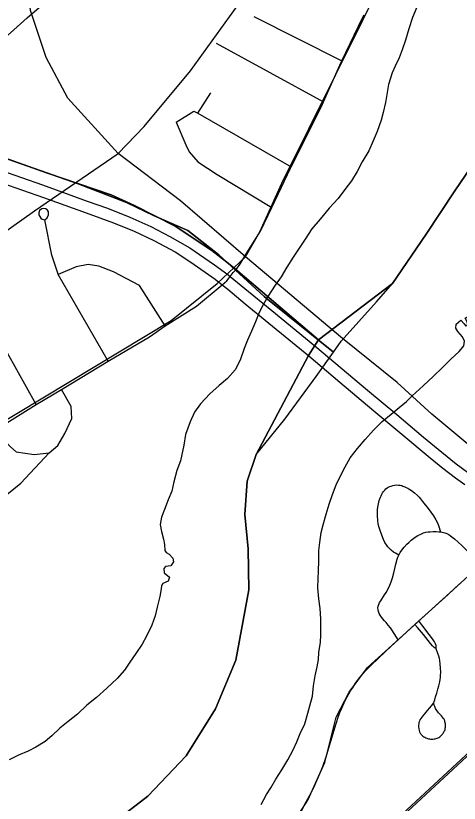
# Model space of a CAD drawing. Extents: x 0 to 34, y 0 to 22.
# Drawn here: x 4.053 to 4.642, y 18.383 to 19.432 of the extents above; entities that cross this region are included whole.
import ezdxf

# ---------------------------------------------------------------- set-up
doc = ezdxf.new("R2010")
doc.units = 0
for name, color, linetype in [('GM_X_City_Street', 7, 'Continuous'), ('GM_X_Corporation', 7, 'Continuous'), ('GM_X_County_Road', 7, 'Continuous'), ('GM_X_Interstate_Route', 7, 'Continuous'), ('GM_X_Major_River', 7, 'Continuous'), ('GM_X_Rail_Line', 7, 'Continuous'), ('GM_X_State_Route', 7, 'Continuous'), ('GM_X_Township_Road', 7, 'Continuous')]:
    doc.layers.add(name, color=color, linetype=linetype)

msp = doc.modelspace()

# ---------------------------------------------------------------- linework, layer by layer
at = {"layer": 'GM_X_City_Street'}
for p, q in [((4.3694, 19.4307), (4.4864, 19.3717)), ((4.319, 19.3951), (4.462, 19.3171)), ((4.2946, 19.3019), (4.3119, 19.329)), ((4.0798, 18.9139), (3.9968, 19.0624))]:
    msp.add_line(p, q, dxfattribs=at)
for points in [[(4.2658, 19.2898), (4.2896, 19.3048), (4.2946, 19.3019), (4.4191, 19.2304)], [(4.2658, 19.2898), (4.2786, 19.2599), (4.2833, 19.2503), (4.2947, 19.2371), (4.3207, 19.2202), (4.3932, 19.1763)], [(4.1756, 18.9719), (4.1091, 19.0871), (4.1088, 19.0877), (4.1006, 19.1129), (4.0912, 19.1601), (4.0946, 19.1628), (4.0963, 19.1665), (4.0961, 19.1707), (4.0948, 19.173), (4.0927, 19.1745), (4.0897, 19.1752), (4.0871, 19.1745), (4.0843, 19.1723), (4.0831, 19.1691), (4.0832, 19.1667), (4.0858, 19.1621), (4.0877, 19.1608), (4.0909, 19.1601)], [(4.2513, 19.019), (4.2174, 19.0725), (4.1826, 19.0906), (4.163, 19.0982), (4.1491, 19.1007), (4.1328, 19.0975), (4.1091, 19.0871)], [(4.0245, 18.88), (4.0456, 18.8579), (4.0533, 18.8512), (4.0771, 18.8477), (4.097, 18.8499), (4.1087, 18.8597), (4.118, 18.8755), (4.1271, 18.8954), (4.1263, 18.9114), (4.1134, 18.9342)], [(3.9803, 18.6863), (3.9816, 18.7159), (3.9814, 18.7257), (3.9831, 18.7378), (3.9887, 18.7525), (4.0593, 18.8094), (4.097, 18.8499)]]:
    msp.add_lwpolyline(points, dxfattribs=at)
at = {"layer": 'GM_X_Corporation'}
for points in [[(3.9095, 19.2881), (4.0935, 19.2226), (4.1793, 19.1932), (4.2105, 19.1791), (4.2646, 19.1516), (4.3133, 19.1192), (4.3335, 19.1037), (4.3448, 19.0941), (4.4554, 19.0003), (4.5536, 19.075), (4.5985, 19.1407), (4.6367, 19.1986), (4.6773, 19.2587), (4.7147, 19.3128), (4.75, 19.3567), (4.7812, 19.3835), (4.8319, 19.3981), (4.8822, 19.4105), (4.9275, 19.4367)], [(3.9418, 19.2758), (4.1357, 19.2077), (4.1999, 19.1832), (4.2359, 19.1657), (4.2816, 19.1458), (4.3226, 19.1135), (4.3832, 19.0579), (4.475, 18.9836), (4.4855, 18.9983), (4.5323, 19.0507), (4.5536, 19.075), (4.5985, 19.1407), (4.6367, 19.1986), (4.6773, 19.2587), (4.7147, 19.3128), (4.75, 19.3567), (4.7812, 19.3835), (4.8319, 19.3981), (4.8822, 19.4105), (4.9275, 19.4367)], [(4.1896, 18.3628), (4.2281, 18.3925), (4.2792, 18.4464), (4.3182, 18.5088), (4.3452, 18.5737), (4.3625, 18.6673), (4.3616, 18.7221), (4.3572, 18.7675), (4.3606, 18.8119), (4.3723, 18.8474), (4.442, 18.9795), (4.4502, 18.9927), (4.4554, 19.0003), (4.5536, 19.075), (4.5985, 19.1407), (4.6367, 19.1986), (4.6773, 19.2587), (4.7147, 19.3128), (4.75, 19.3567), (4.7812, 19.3835), (4.8319, 19.3981), (4.8822, 19.4105), (4.9275, 19.4367)], [(4.9275, 19.4367), (4.8822, 19.4105), (4.8319, 19.3981), (4.7812, 19.3835), (4.75, 19.3567), (4.7147, 19.3128), (4.6773, 19.2587), (4.6367, 19.1986), (4.5985, 19.1407), (4.5536, 19.075), (4.4554, 19.0003), (4.4502, 18.9927), (4.442, 18.9795), (4.3723, 18.8474), (4.3606, 18.8119), (4.3572, 18.7675), (4.3616, 18.7221), (4.3625, 18.6673), (4.3452, 18.5737), (4.3182, 18.5088), (4.2792, 18.4464), (4.2281, 18.3925), (4.1896, 18.3628)], [(4.9275, 19.4367), (4.8822, 19.4105), (4.8319, 19.3981), (4.7812, 19.3835), (4.75, 19.3567), (4.7147, 19.3128), (4.6773, 19.2587), (4.6367, 19.1986), (4.5985, 19.1407), (4.5536, 19.075), (4.4554, 19.0003), (4.4502, 18.9927), (4.442, 18.9795), (4.3723, 18.8474), (4.3606, 18.8119), (4.3572, 18.7675), (4.3616, 18.7221), (4.3625, 18.6673), (4.3452, 18.5737), (4.3182, 18.5088), (4.2792, 18.4464), (4.2281, 18.3925), (4.1896, 18.3628)], [(4.1896, 18.3628), (4.2281, 18.3925), (4.2792, 18.4464), (4.3182, 18.5088), (4.3452, 18.5737), (4.3625, 18.6673), (4.3616, 18.7221), (4.3572, 18.7675), (4.3606, 18.8119), (4.3723, 18.8474), (4.442, 18.9795), (4.4502, 18.9927), (4.4554, 19.0003), (4.3448, 19.0941), (4.3335, 19.1037), (4.3133, 19.1192), (4.2646, 19.1516), (4.2105, 19.1791), (4.1793, 19.1932), (4.0935, 19.2226), (3.9095, 19.2881)], [(4.1896, 18.3628), (4.2281, 18.3925), (4.2792, 18.4464), (4.3182, 18.5088), (4.3452, 18.5737), (4.3625, 18.6673), (4.3616, 18.7221), (4.3572, 18.7675), (4.3606, 18.8119), (4.3723, 18.8474), (4.4103, 18.8947), (4.452, 18.9513), (4.475, 18.9836), (4.3832, 19.0579), (4.3226, 19.1135), (4.2816, 19.1458), (4.2359, 19.1657), (4.1999, 19.1832), (4.1357, 19.2077), (3.9418, 19.2758)]]:
    msp.add_lwpolyline(points, dxfattribs=at)
at = {"layer": 'GM_X_County_Road'}
for points in [[(4.3598, 19.1159), (4.3783, 19.145), (4.3932, 19.1763), (4.4182, 19.2286), (4.4191, 19.2304), (4.4593, 19.311), (4.462, 19.3171), (4.4836, 19.3658), (4.4864, 19.3717), (4.5139, 19.429), (4.5159, 19.4327)], [(4.0295, 18.8831), (4.0798, 18.9139), (4.1134, 18.9342), (4.1756, 18.9719), (4.2304, 19.0041), (4.2513, 19.019), (4.2928, 19.0451), (4.3272, 19.0736), (4.3332, 19.0786), (4.3379, 19.0847), (4.3419, 19.0899), (4.3451, 19.0936), (4.3499, 19.0993), (4.3514, 19.1019), (4.3576, 19.1125), (4.3598, 19.1159)]]:
    msp.add_lwpolyline(points, dxfattribs=at)
at = {"layer": 'GM_X_Interstate_Route'}
for points in [[(3.8378, 19.28), (3.8676, 19.2693), (3.8829, 19.2637), (3.8857, 19.2627), (3.9214, 19.2497), (3.9758, 19.2303), (4.0337, 19.2094), (4.0895, 19.1895), (4.1462, 19.1693), (4.1826, 19.1561), (4.21, 19.1449), (4.2364, 19.1326), (4.2647, 19.1173), (4.2856, 19.1036), (4.3178, 19.0809), (4.3272, 19.0736), (4.3349, 19.0676), (4.3579, 19.048), (4.389, 19.0225), (4.4422, 18.979)], [(4.0323, 19.2262), (4.0881, 19.2067), (4.1477, 19.1849), (4.1746, 19.1753), (4.2042, 19.1635), (4.2322, 19.1511), (4.2577, 19.1378), (4.284, 19.1226), (4.3168, 19.0999), (4.3348, 19.0873), (4.3379, 19.0847), (4.3571, 19.0684), (4.393, 19.0391), (4.4504, 18.9921)], [(4.4504, 18.9921), (4.5205, 18.9334), (4.5595, 18.9006), (4.5951, 18.8705), (4.6191, 18.8507), (4.6385, 18.835), (4.6533, 18.8238)], [(4.4422, 18.979), (4.4838, 18.9439), (4.529, 18.9059), (4.5661, 18.8747), (4.6038, 18.8433), (4.6207, 18.8295), (4.6374, 18.8166), (4.6499, 18.8074)]]:
    msp.add_lwpolyline(points, dxfattribs=at)
at = {"layer": 'GM_X_Major_River'}
for points in [[(4.5859, 19.4433), (4.5805, 19.4293), (4.5755, 19.4141), (4.5708, 19.3994), (4.5665, 19.3865), (4.5627, 19.3755), (4.5573, 19.3645), (4.5533, 19.3558), (4.5484, 19.3403), (4.5468, 19.3297), (4.5444, 19.316), (4.5413, 19.3031), (4.5386, 19.2925), (4.5335, 19.2774), (4.528, 19.265), (4.522, 19.252), (4.5135, 19.2373), (4.5066, 19.2244), (4.4993, 19.212), (4.4905, 19.2005), (4.4813, 19.1886), (4.4695, 19.1754), (4.4577, 19.161), (4.4466, 19.1478), (4.4374, 19.1342), (4.4305, 19.1236), (4.4217, 19.1104), (4.4133, 19.0968), (4.4056, 19.084), (4.3976, 19.073), (4.388, 19.0579), (4.3819, 19.0477), (4.3765, 19.0367), (4.3715, 19.0242), (4.3661, 19.0117), (4.3607, 18.9996), (4.3564, 18.9886), (4.351, 18.9731), (4.3445, 18.9603), (4.3342, 18.9486), (4.3231, 18.9395), (4.3109, 18.9282), (4.2984, 18.915), (4.2903, 18.9037), (4.2846, 18.8912), (4.2784, 18.8742), (4.276, 18.8601), (4.2716, 18.8393), (4.267, 18.8264), (4.2627, 18.8113), (4.26, 18.7988), (4.2553, 18.7874), (4.2503, 18.7745), (4.2465, 18.7643), (4.2449, 18.7544), (4.2463, 18.7449), (4.2492, 18.735)], [(4.6422, 18.9849), (4.6449, 18.9876), (4.6487, 18.9921), (4.6496, 18.9985), (4.6466, 19.0042), (4.6406, 19.0115), (4.638, 19.0157), (4.6385, 19.021), (4.6446, 19.0263), (4.6489, 19.0215), (4.6513, 19.0182), (4.654, 19.0212), (4.6525, 19.025), (4.6503, 19.0292), (4.6526, 19.0304), (4.6568, 19.0311), (4.6601, 19.028), (4.6623, 19.0234), (4.6646, 19.0207), (4.6676, 19.0203), (4.6706, 19.0203), (4.6725, 19.0214), (4.6748, 19.0236), (4.682, 19.0321)], [(4.4569, 18.7302), (4.4586, 18.7439), (4.4613, 18.7541), (4.4653, 18.7681), (4.4696, 18.7813), (4.4739, 18.7942), (4.4786, 18.807), (4.4844, 18.8191), (4.4906, 18.8311), (4.4976, 18.8431), (4.5072, 18.8556), (4.5175, 18.8676), (4.5283, 18.88), (4.5399, 18.8913), (4.552, 18.9014), (4.5627, 18.91), (4.5723, 18.9182), (4.58, 18.9258), (4.5944, 18.9388), (4.6082, 18.9519), (4.6204, 18.9632), (4.6311, 18.9744), (4.6422, 18.9849)], [(4.2492, 18.735), (4.2505, 18.7278), (4.251, 18.7198), (4.2525, 18.7172), (4.2566, 18.7149), (4.2615, 18.7095), (4.2622, 18.7047), (4.2588, 18.6993), (4.2516, 18.6986), (4.2497, 18.6959), (4.2502, 18.69), (4.257, 18.6843), (4.2552, 18.6788), (4.2481, 18.6758), (4.2465, 18.6728), (4.2461, 18.6686), (4.2441, 18.6584)], [(4.3792, 18.3816), (4.3862, 18.3949), (4.3919, 18.4038), (4.3986, 18.4155), (4.4063, 18.4276), (4.4147, 18.4408), (4.4217, 18.4544), (4.4265, 18.4651), (4.4307, 18.4763), (4.4369, 18.4891), (4.4412, 18.5031), (4.4436, 18.5129), (4.4472, 18.5258), (4.4488, 18.5394), (4.4509, 18.5527), (4.4533, 18.5648), (4.4553, 18.5746), (4.4558, 18.5841), (4.4579, 18.5978), (4.4584, 18.6071), (4.4585, 18.6171), (4.4583, 18.6289), (4.4573, 18.6426), (4.4556, 18.6555), (4.4542, 18.6699), (4.4548, 18.6824), (4.4553, 18.6923), (4.4555, 18.7059), (4.4556, 18.7196), (4.4569, 18.7302)], [(4.2441, 18.6584), (4.2409, 18.6444), (4.238, 18.6326), (4.2336, 18.6205), (4.2266, 18.6057), (4.2209, 18.5948), (4.2125, 18.5827), (4.2045, 18.5711), (4.1972, 18.5602), (4.1876, 18.5491), (4.1739, 18.5366), (4.1598, 18.5238), (4.1472, 18.5137), (4.1347, 18.5016), (4.1221, 18.4922), (4.1114, 18.4832), (4.1008, 18.4731), (4.0916, 18.4655), (4.0795, 18.458), (4.0692, 18.4527), (4.0563, 18.4471), (4.0438, 18.4408)]]:
    msp.add_lwpolyline(points, dxfattribs=at)
at = {"layer": 'GM_X_Rail_Line'}
msp.add_line((4.4871, 19.0021), (4.358, 19.1109), dxfattribs=at)
for points in [[(4.1888, 19.2485), (4.2236, 19.2841), (4.2852, 19.3584), (4.3832, 19.4944), (4.5429, 19.7379), (4.6646, 19.9648), (4.8669, 20.3917), (4.925, 20.5226), (5.0614, 20.8633), (5.0733, 20.9)], [(4.358, 19.1109), (4.3772, 19.144), (4.4067, 19.2087), (4.658, 19.7156), (4.6825, 19.759), (4.8405, 19.8482), (4.8626, 19.8703), (5.1655, 20.3698), (5.1859, 20.4083), (5.1966, 20.4673), (5.2391, 20.7997), (5.2679, 20.9)], [(4.1888, 19.2485), (4.1218, 19.3219), (4.0932, 19.3761), (4.0721, 19.4386), (4.0676, 19.4913), (4.0721, 19.5546), (4.0887, 19.6133), (4.2166, 19.9348), (4.2362, 20.0206), (4.2498, 20.1057), (4.2498, 20.1328)], [(4.0369, 17.8763), (4.0405, 17.8796), (4.1058, 17.9402), (4.265, 18.087), (4.5561, 18.3558), (4.7671, 18.5517), (4.9213, 18.695), (5.3485, 19.0908), (6.0063, 19.7023), (6.0405, 19.7336)], [(4.2634, 18.0887), (4.5545, 18.3575), (4.7655, 18.5534), (4.9197, 18.6967), (5.3469, 19.0925), (6.0047, 19.704), (6.0389, 19.7354)], [(2.4678, 18.203), (2.6408, 18.3784), (2.7095, 18.4512), (2.7452, 18.4804), (2.7756, 18.4976), (2.8378, 18.5148), (3.0031, 18.54), (3.1538, 18.5639), (3.3588, 18.5945), (3.4025, 18.6077), (3.6933, 18.7923), (3.7486, 18.8303), (3.8111, 18.8967), (3.8893, 19.0295), (3.9502, 19.0817), (4.0774, 19.1718), (4.1888, 19.2485)], [(4.358, 19.1109), (4.2718, 19.1852), (4.1888, 19.2485)], [(2.4548, 18.1102), (2.6896, 18.3855), (2.892, 18.4422), (3.3977, 18.5093), (3.6083, 18.6338), (4.2593, 19.0261), (4.3207, 19.0753), (4.358, 19.1109)], [(4.7843, 18.8034), (4.7265, 18.8235), (4.6537, 18.8612), (4.6059, 18.9014), (4.5599, 18.9433), (4.4871, 19.0021)], [(2.2062, 17.4096), (2.2732, 17.3488), (2.5313, 17.3027), (2.6424, 17.3112), (3.2475, 17.6036), (3.9, 17.9197), (3.9913, 17.9825), (4.338, 18.2606), (4.4008, 18.3243), (4.441, 18.3871), (4.4636, 18.4374), (4.4787, 18.4977), (4.4962, 18.5312), (4.5205, 18.5639), (4.5582, 18.5982), (4.7843, 18.8034)]]:
    msp.add_lwpolyline(points, dxfattribs=at)
at = {"layer": 'GM_X_State_Route'}
for points in [[(3.912, 19.2896), (3.945, 19.319), (4.0235, 19.3894), (4.068, 19.429), (4.1089, 19.465), (4.1749, 19.5244)], [(4.4326, 18.3732), (4.4388, 18.3851), (4.4454, 18.3971), (4.4505, 18.4075), (4.4561, 18.4207), (4.461, 18.432), (4.4653, 18.4451), (4.4701, 18.4599), (4.4736, 18.4715), (4.477, 18.4838), (4.4811, 18.4966), (4.4838, 18.504), (4.4862, 18.51), (4.4894, 18.5168), (4.4935, 18.525), (4.498, 18.5329), (4.5012, 18.5378), (4.5046, 18.5429), (4.5103, 18.5505), (4.5141, 18.5553), (4.5183, 18.5601), (4.5248, 18.5668), (4.5357, 18.5769), (4.552, 18.5923), (4.5614, 18.6009), (4.5664, 18.6056), (4.579, 18.6174), (4.5835, 18.6214), (4.5885, 18.6259), (4.5927, 18.6297), (4.6062, 18.6418), (4.6278, 18.6613), (4.6428, 18.6753)]]:
    msp.add_lwpolyline(points, dxfattribs=at)
at = {"layer": 'GM_X_Township_Road'}
for points in [[(4.5619, 18.7134), (4.5579, 18.716), (4.5552, 18.7177), (4.5519, 18.7202), (4.55, 18.7219), (4.5477, 18.7244), (4.5455, 18.7274), (4.5445, 18.7289), (4.5436, 18.7306), (4.5418, 18.7345), (4.5381, 18.7437), (4.5359, 18.7502), (4.5348, 18.755), (4.5341, 18.7599), (4.5337, 18.7655), (4.5337, 18.7717), (4.5339, 18.7748), (4.5345, 18.7797), (4.5349, 18.7818), (4.5354, 18.7842), (4.536, 18.7863), (4.5368, 18.7887), (4.5376, 18.7907), (4.5385, 18.7927), (4.5394, 18.7946), (4.5406, 18.7965), (4.5417, 18.7982), (4.5433, 18.8002), (4.545, 18.8018), (4.5467, 18.8031), (4.548, 18.8039), (4.55, 18.8048), (4.5517, 18.8056), (4.554, 18.8063), (4.5562, 18.8068), (4.5588, 18.8071), (4.5616, 18.8069), (4.564, 18.8066), (4.566, 18.8061), (4.5676, 18.8056), (4.5699, 18.8047), (4.5717, 18.8038), (4.5741, 18.8025), (4.5768, 18.801), (4.5791, 18.7995), (4.5829, 18.7967), (4.5868, 18.7931), (4.5891, 18.7906), (4.5911, 18.7885), (4.5936, 18.7851), (4.597, 18.7807), (4.5996, 18.7773), (4.6045, 18.7709), (4.608, 18.7658), (4.6112, 18.7604), (4.6138, 18.7555), (4.6159, 18.7503), (4.6168, 18.7472), (4.6176, 18.7444)], [(4.5619, 18.7134), (4.564, 18.717), (4.566, 18.72), (4.5691, 18.724), (4.5726, 18.7282), (4.5752, 18.7306), (4.5787, 18.7334), (4.584, 18.7374), (4.5876, 18.7396), (4.5915, 18.7415), (4.595, 18.7431), (4.5979, 18.744), (4.601, 18.7446), (4.6039, 18.7448), (4.6078, 18.745), (4.6118, 18.745), (4.6155, 18.7448), (4.6176, 18.7444)], [(4.6176, 18.7444), (4.6199, 18.7441), (4.6231, 18.7434), (4.6247, 18.7429), (4.626, 18.7423), (4.6284, 18.741), (4.631, 18.7393), (4.6328, 18.738), (4.636, 18.7354), (4.6457, 18.7266), (4.6518, 18.7204), (4.6564, 18.7157), (4.6632, 18.7087), (4.6664, 18.7058), (4.6713, 18.7011)], [(4.5614, 18.6009), (4.559, 18.6044), (4.5559, 18.6092), (4.5528, 18.6139), (4.551, 18.6166), (4.548, 18.6204), (4.5451, 18.6237), (4.5431, 18.6261), (4.5404, 18.629), (4.538, 18.6321), (4.5371, 18.6336), (4.5361, 18.6359), (4.5352, 18.6383), (4.5347, 18.6407), (4.5344, 18.6434), (4.5347, 18.6456), (4.5353, 18.648), (4.5366, 18.6506), (4.538, 18.6529), (4.5431, 18.6605), (4.5451, 18.6637), (4.5484, 18.6695), (4.5503, 18.6734), (4.552, 18.6781), (4.5536, 18.6834), (4.5553, 18.69), (4.558, 18.7015), (4.5597, 18.7081), (4.5607, 18.7109), (4.5619, 18.7134)], [(4.6118, 18.5886), (4.6091, 18.5907), (4.608, 18.5916), (4.6067, 18.593), (4.6044, 18.596), (4.6012, 18.6001), (4.595, 18.6078), (4.5871, 18.6172), (4.5835, 18.6214)], [(4.6118, 18.5886), (4.6119, 18.5919), (4.6117, 18.5933), (4.6111, 18.5953), (4.6096, 18.598), (4.6069, 18.6021), (4.6026, 18.608), (4.5927, 18.6207), (4.5885, 18.6259)], [(4.6128, 18.5066), (4.6111, 18.5092), (4.6099, 18.5119), (4.6092, 18.5137), (4.6088, 18.5163), (4.609, 18.5188), (4.6098, 18.5211), (4.6111, 18.525), (4.6126, 18.5298), (4.614, 18.5352), (4.6154, 18.5396), (4.6167, 18.545), (4.6171, 18.5481), (4.6174, 18.5505), (4.6176, 18.5531), (4.6178, 18.5579), (4.6175, 18.5629), (4.6171, 18.569), (4.6166, 18.5731), (4.6161, 18.5761), (4.6153, 18.5792), (4.6141, 18.5828), (4.6118, 18.5886)], [(4.6084, 18.5171), (4.6052, 18.513), (4.6029, 18.5103), (4.6, 18.5069), (4.5961, 18.5022), (4.5942, 18.4998), (4.5926, 18.4979), (4.5913, 18.496), (4.5902, 18.4941), (4.5895, 18.4926), (4.5889, 18.4909), (4.5885, 18.4893), (4.5883, 18.4868), (4.5883, 18.4846), (4.5885, 18.4828), (4.589, 18.4802), (4.5894, 18.4785), (4.59, 18.4775), (4.5905, 18.4765), (4.5912, 18.4755), (4.592, 18.4747), (4.5928, 18.4738), (4.5941, 18.4727), (4.5953, 18.4717), (4.5966, 18.471), (4.5979, 18.4703), (4.5992, 18.4697), (4.6004, 18.4694), (4.6015, 18.4691), (4.6029, 18.4689), (4.6044, 18.4687), (4.6059, 18.4687), (4.6074, 18.4687), (4.6091, 18.469), (4.6103, 18.4692), (4.6119, 18.4696), (4.6132, 18.47), (4.6144, 18.4704), (4.6153, 18.4709), (4.6167, 18.4718), (4.6181, 18.4728), (4.619, 18.4738), (4.62, 18.475), (4.6208, 18.4761), (4.6215, 18.4771), (4.6221, 18.4781), (4.6226, 18.479), (4.6231, 18.4802), (4.6236, 18.4816), (4.6238, 18.483), (4.6241, 18.4845), (4.6242, 18.4859), (4.6242, 18.4876), (4.6241, 18.4889), (4.6238, 18.4904), (4.6235, 18.4918), (4.6233, 18.4928), (4.6229, 18.4938), (4.6224, 18.495), (4.6217, 18.4961), (4.6204, 18.498), (4.6188, 18.4996), (4.6176, 18.5009), (4.6163, 18.5022), (4.615, 18.5037), (4.6139, 18.505), (4.6128, 18.5066)]]:
    msp.add_lwpolyline(points, dxfattribs=at)

doc.saveas('drawing.dxf')
